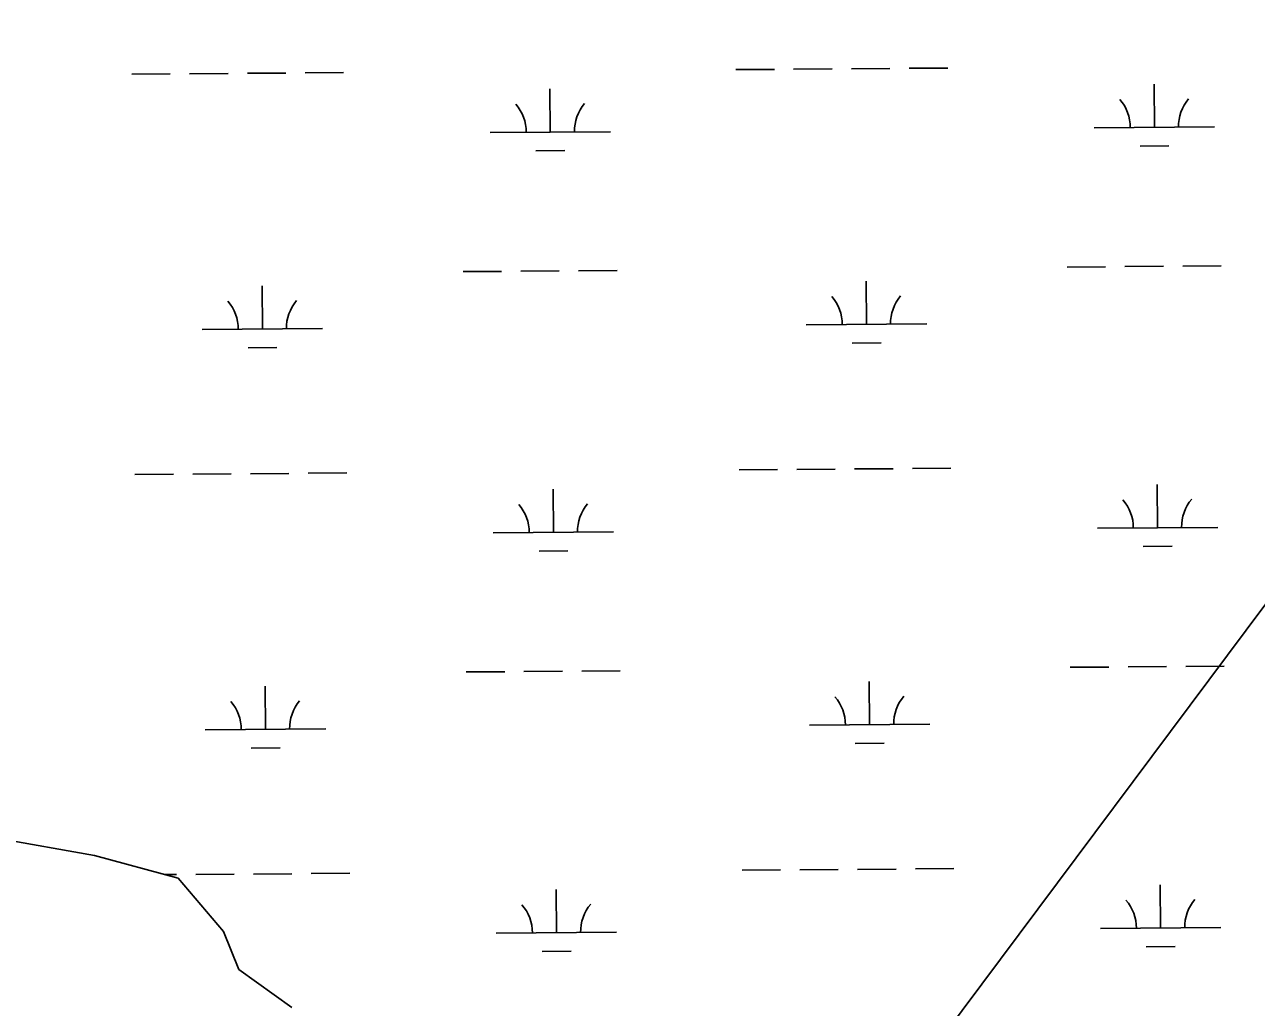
# Model space of a CAD drawing. Extents: x 3540316 to 3578335, y 553172 to 578787.
# Drawn here: x 3560372 to 3561395, y 559679 to 560495 of the extents above; entities that cross this region are included whole.
import ezdxf

# ---------------------------------------------------------------- set-up
doc = ezdxf.new("R2010")
doc.units = 0
doc.layers.add('V-TOPO-BNDY', color=7, linetype='Continuous')
doc.layers.add('V-WETL-SWMP', color=7, linetype='Continuous')

msp = doc.modelspace()

# ---------------------------------------------------------------- linework, layer by layer
at = {"layer": 'V-TOPO-BNDY'}
msp.add_line((3574076.3, 576984.9), (3560418.9, 558695.9), dxfattribs=at)
at = {"layer": 'V-WETL-SWMP'}
for p, q in [((3560461.1, 560454), (3560493.1, 560454.3)), ((3560509.1, 560454.4), (3560541.1, 560454.6)), ((3560557.1, 560454.8), (3560589.1, 560455)), ((3560605.1, 560455.1), (3560637.1, 560455.4)), ((3560963, 560457.9), (3560995, 560458.1)), ((3561011, 560458.3), (3561043, 560458.5)), ((3561059, 560458.6), (3561091, 560458.9)), ((3561107, 560459), (3561139, 560459.2)), ((3561310.7, 560409.8), (3561310.4, 560445.8)), ((3560808.8, 560406), (3560808.5, 560442)), ((3560758.8, 560405.6), (3560858.8, 560406.3)), ((3561260.7, 560409.4), (3561360.7, 560410.2)), ((3561298.8, 560394.3), (3561322.8, 560394.5)), ((3560796.9, 560390.4), (3560820.9, 560390.6)), ((3560736.3, 560290), (3560768.3, 560290.2)), ((3560784.3, 560290.3), (3560816.3, 560290.6)), ((3560832.3, 560290.7), (3560864.3, 560290.9)), ((3561238.2, 560293.8), (3561270.2, 560294.1)), ((3561286.2, 560294.2), (3561318.2, 560294.4)), ((3561334.2, 560294.6), (3561366.2, 560294.8)), ((3561071.5, 560246.1), (3561071.2, 560282.1)), ((3560569.6, 560242.2), (3560569.3, 560278.2)), ((3560519.6, 560241.9), (3560619.6, 560242.6)), ((3561021.5, 560245.7), (3561121.5, 560246.5)), ((3561059.6, 560230.6), (3561083.6, 560230.8)), ((3560557.7, 560226.7), (3560581.7, 560226.9)), ((3560965.6, 560125.2), (3560997.6, 560125.5)), ((3561013.6, 560125.6), (3561045.6, 560125.8)), ((3561061.6, 560126), (3561093.6, 560126.2)), ((3561109.6, 560126.3), (3561141.6, 560126.6)), ((3560463.7, 560121.4), (3560495.7, 560121.6)), ((3560511.7, 560121.7), (3560543.7, 560122)), ((3560559.7, 560122.1), (3560591.7, 560122.3)), ((3560607.7, 560122.5), (3560639.7, 560122.7)), ((3560811.4, 560073.3), (3560811.1, 560109.3)), ((3561313.3, 560077.2), (3561313, 560113.2)), ((3560761.4, 560072.9), (3560861.4, 560073.7)), ((3561263.3, 560076.8), (3561363.3, 560077.5)), ((3560799.5, 560057.8), (3560823.5, 560058)), ((3561301.4, 560061.6), (3561325.4, 560061.8)), ((3561240.8, 559961.2), (3561272.8, 559961.4)), ((3561288.8, 559961.5), (3561320.8, 559961.8)), ((3561336.8, 559961.9), (3561368.8, 559962.1)), ((3560738.9, 559957.3), (3560770.9, 559957.5)), ((3560786.9, 559957.7), (3560818.9, 559957.9)), ((3560834.9, 559958), (3560866.9, 559958.3)), ((3560572.2, 559909.6), (3560571.9, 559945.6)), ((3561074.1, 559913.4), (3561073.8, 559949.4)), ((3560522.2, 559909.2), (3560622.2, 559910)), ((3561024.1, 559913.1), (3561124.1, 559913.8)), ((3560560.3, 559894.1), (3560584.3, 559894.2)), ((3561062.2, 559897.9), (3561086.2, 559898.1)), ((3560430.1, 559804.8), (3560322.7, 559823.8)), ((3560499.5, 559785.9), (3560430.1, 559804.8)), ((3560488.7, 559788.9), (3560498.2, 559788.9)), ((3560514.2, 559789.1), (3560546.2, 559789.3)), ((3560562.2, 559789.4), (3560594.2, 559789.7)), ((3560610.2, 559789.8), (3560642.2, 559790)), ((3560968.1, 559792.6), (3561000.1, 559792.8)), ((3561016.1, 559792.9), (3561048.1, 559793.2)), ((3561064.1, 559793.3), (3561096.1, 559793.5)), ((3561112.1, 559793.7), (3561144.1, 559793.9)), ((3560537.4, 559741.7), (3560499.5, 559785.9)), ((3561315.8, 559744.5), (3561315.6, 559780.5)), ((3560813.9, 559740.6), (3560813.7, 559776.6)), ((3560550, 559710.2), (3560537.4, 559741.7)), ((3560763.9, 559740.2), (3560863.9, 559741)), ((3561265.8, 559744.1), (3561365.8, 559744.9)), ((3561304, 559729), (3561328, 559729.2)), ((3560802.1, 559725.1), (3560826.1, 559725.3)), ((3560594.2, 559678.6), (3560550, 559710.2))]:
    msp.add_line(p, q, dxfattribs=at)
for centre, start, end in [((3561255.5, 560409.9), 359.6699, 41.2135), ((3561365.9, 560410.7), 139.6699, 181.2135), ((3560753.6, 560406), 359.6699, 41.2135), ((3560864.1, 560406.9), 139.6699, 181.2135), ((3561016.2, 560246.2), 359.6699, 41.2135), ((3561126.7, 560247), 139.6699, 181.2135), ((3560514.4, 560242.3), 359.6699, 41.2135), ((3560624.8, 560243.1), 139.6699, 181.2135), ((3560756.1, 560073.3), 359.6699, 41.2135), ((3560866.6, 560074.2), 139.6699, 181.2135), ((3561258, 560077.2), 359.6699, 41.2135), ((3561368.5, 560078.1), 139.6699, 181.2135), ((3560516.9, 559909.6), 359.6699, 41.2135), ((3560627.4, 559910.5), 139.6699, 181.2135), ((3561018.8, 559913.5), 359.6699, 41.2135), ((3561129.3, 559914.3), 139.6699, 181.2135), ((3561260.6, 559744.5), 359.6699, 41.2135), ((3561371.1, 559745.4), 139.6699, 181.2135), ((3560758.7, 559740.7), 359.6699, 41.2135), ((3560869.2, 559741.5), 139.6699, 181.2135)]:
    msp.add_arc(centre, 35.2, start, end, dxfattribs=at)

doc.saveas('drawing.dxf')
